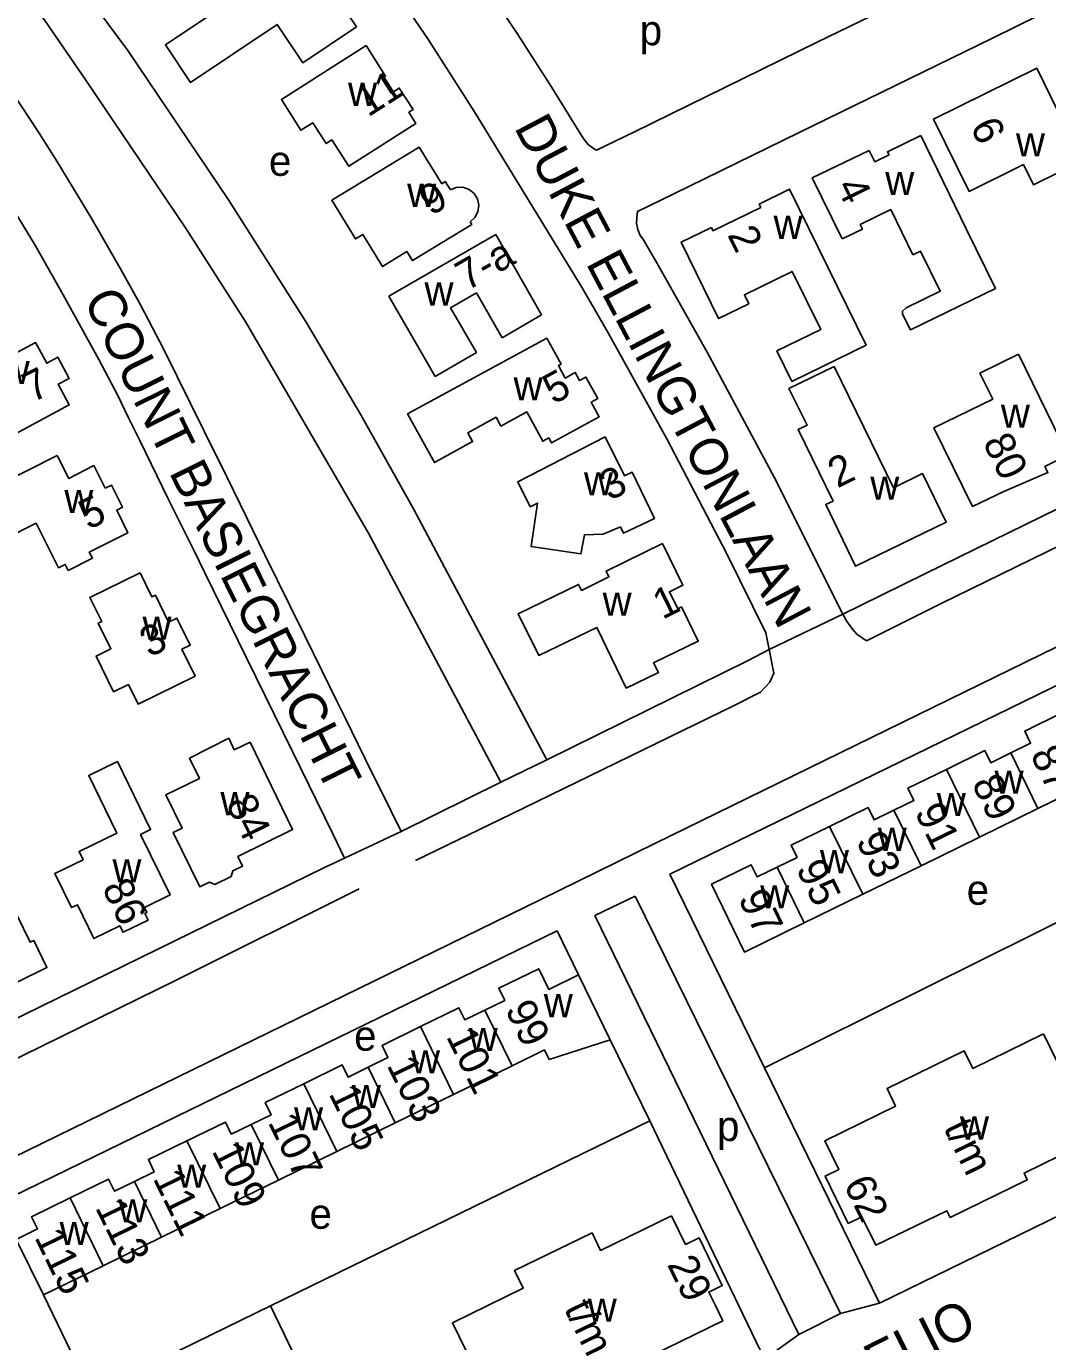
# Model space of a CAD drawing. Extents: x 159441 to 162086, y 388175 to 389787.
# Drawn here: x 161032.2 to 161168.1, y 389114.4 to 389289.4 of the extents above; entities that cross this region are included whole.
import ezdxf

# ---------------------------------------------------------------- set-up
doc = ezdxf.new("R2010")
doc.units = 0
for name, color, linetype in [('BLT_Basislijn', 7, 'Continuous'), ('BLT_Bebouwing', 7, 'Continuous'), ('BLT_Centroide', 7, 'Continuous'), ('BLT_Huisnummer', 7, 'Continuous'), ('BLT_Huisnummer_ tussenligend', 7, 'Continuous'), ('BLT_Huisnummer_reeks', 7, 'Continuous'), ('BLT_Onderverdeling_panden', 7, 'Continuous'), ('BLT_Straatnaam', 7, 'Continuous'), ('BLT_Vlakafsluiter', 7, 'Continuous')]:
    doc.layers.add(name, color=color, linetype=linetype)

msp = doc.modelspace()

# ---------------------------------------------------------------- linework, layer by layer
at = {"layer": 'BLT_Basislijn'}
for p, q in [((161014.55, 389131.09), (161100.59, 389173.15)), ((161064.68, 389119.13), (161115.18, 389143.74)), ((161040.84, 389107.5), (161034.48, 389120.57)), ((161040.84, 389107.5), (161064.68, 389119.13)), ((161080.09, 389087.51), (161064.68, 389119.13)), ((161145.7, 389119.49), (161140.53, 389118.11)), ((161134.99, 389115.31), (161130.39, 389112.02))]:
    msp.add_line(p, q, dxfattribs=at)
for points in [[(161025.6, 389366.03), (161029.79, 389361.33), (161039.74, 389349.52), (161047.3, 389340.25), (161056.76, 389328.04), (161058.84, 389325.28), (161065.83, 389315.93), (161074.7, 389303.66), (161077.37, 389299.83), (161085.7, 389287.55), (161091.85, 389277.99), (161106.17, 389254.57), (161109.61, 389248.58), (161117.4, 389234.48), (161125.41, 389219.2), (161130.59, 389208.66), (161131.02, 389206.45)], [(160996.15, 389348.08), (161004.74, 389338.1), (161020.63, 389319.12), (161031.45, 389305.38), (161045.71, 389286.14), (161059.1, 389266.29), (161069.42, 389250), (161076.73, 389237.67), (161083.72, 389225.16), (161101.45, 389191.79)], [(161095.34, 389188.78), (161077.71, 389221.93), (161061.42, 389250), (161053.39, 389262.57), (161040.15, 389282.2), (161034.58, 389290.27), (161026.06, 389301.22), (161015.34, 389314.82), (161002.15, 389330.66), (160989.05, 389345.87)], [(161258.52, 389335.54), (161227.46, 389320.44), (161211.96, 389312.86), (161201.56, 389307.84), (161192.82, 389303.5), (161170.2, 389292.46), (161160.75, 389287.79), (161147.82, 389281.48), (161135.04, 389275.26), (161118.35, 389267.07), (161113.51, 389264.71), (161113.41, 389263.9), (161113.37, 389263.12), (161113.57, 389262.33), (161113.86, 389261.55), (161114.21, 389261.07), (161115.9, 389258.19), (161122.79, 389246.03), (161131.68, 389229.4), (161140.82, 389211.17)], [(161323.97, 389300.63), (161318.56, 389298), (161310.41, 389294.03), (161297.83, 389287.9), (161288.73, 389283.48), (161273.69, 389276.11), (161254.7, 389266.85), (161234.08, 389256.77), (161212.19, 389246.11), (161190.3, 389235.4), (161162.94, 389222), (161151.75, 389216.52), (161143.27, 389212.36), (161140.82, 389211.17)], [(161140.82, 389211.17), (161141.32, 389210.26), (161142.12, 389209.17), (161142.71, 389208.49), (161143.97, 389207.61), (161153.84, 389212.52), (161186.03, 389228.29), (161194.27, 389232.34), (161235.94, 389252.69), (161261.89, 389265.34), (161273.46, 389270.99), (161297.32, 389282.66), (161308.2, 389287.97), (161328.14, 389297.72), (161329.19, 389298.24), (161330.33, 389298.66), (161331.64, 389299.08), (161333.15, 389299.34), (161334.55, 389299.5), (161335.85, 389299.5), (161337.31, 389299.35)], [(161094, 389293.74), (161097.51, 389288.4), (161101.9, 389281.57), (161105.28, 389276.11), (161106.16, 389274.7), (161106.52, 389274.18), (161107.01, 389273.61), (161107.78, 389273.02), (161108.08, 389272.88), (161113.03, 389275.3), (161137.41, 389287.24), (161153.06, 389294.88)], [(161030.41, 389280.49), (161033.9, 389275.16), (161036.14, 389271.63), (161039.16, 389266.7), (161040.96, 389263.65), (161044.75, 389257.08), (161047.38, 389252.32), (161050.52, 389246.38), (161054.07, 389239.18), (161055.88, 389235.52), (161058.88, 389229.43), (161061.55, 389223.95), (161063.96, 389219.06), (161067.28, 389212.29), (161069.21, 389208.37), (161071.56, 389203.58), (161073.48, 389199.66), (161074.63, 389197.35), (161077.26, 389191.99), (161078.8, 389188.85), (161079.31, 389187.82), (161082.07, 389182.24)], [(161029.54, 389266.6), (161033.42, 389260.16), (161037.12, 389253.65), (161041.84, 389245.02), (161044.41, 389240.18), (161045.78, 389237.36), (161047.32, 389234.24), (161051.1, 389226.48), (161054.45, 389219.75), (161055.95, 389216.65), (161061.51, 389205.35), (161067.65, 389192.79), (161072.97, 389181.92), (161074.53, 389178.69)], [(161100.59, 389173.15), (161115.84, 389180.62), (161189.89, 389216.88)], [(161191.99, 389212.77), (161117.83, 389176.55), (161130.41, 389150.79)], [(161131.02, 389206.45), (161131.64, 389203.29), (161131.12, 389202.11), (161129.9, 389200.77), (161126.3, 389198.95), (161122.9, 389197.33), (161096.69, 389184.54), (161083.98, 389178.37)], [(161101.45, 389191.79), (161128.24, 389204.98), (161131.02, 389206.45)], [(161095.34, 389188.78), (161101.45, 389191.79)], [(161082.07, 389182.24), (161095.34, 389188.78)], [(161074.53, 389178.69), (161082.07, 389182.24)], [(161018.06, 389151.09), (161020.88, 389152.46), (161071.79, 389177.39), (161074.53, 389178.69)], [(161180.56, 389175.71), (161130.41, 389150.79)], [(161076.48, 389174.62), (161052.13, 389162.45), (161026.63, 389149.94), (161020.3, 389146.63)], [(161113.19, 389173.64), (161107.86, 389171.05)], [(161140.53, 389118.11), (161113.19, 389173.64)], [(161107.86, 389171.05), (161134.99, 389115.31)], [(161028.49, 389132.77), (161102.82, 389169)], [(161102.82, 389169), (161105.67, 389163.17)], [(161109.89, 389154.54), (161115.18, 389143.74)], [(161130.41, 389150.79), (161145.7, 389119.49)], [(161115.18, 389143.74), (161130.39, 389112.02)], [(161145.7, 389119.49), (161196.2, 389144.16)], [(161134.99, 389115.31), (161140.53, 389118.11)]]:
    msp.add_lwpolyline(points, dxfattribs=at)
at = {"layer": 'BLT_Bebouwing'}
for p, q in [((161136.75, 389269.23), (161144.35, 389272.86)), ((161136.75, 389269.23), (161140.73, 389261.08)), ((161080.45, 389253.45), (161094.67, 389261.65)), ((161094.67, 389261.65), (161100.76, 389250.97)), ((161080.45, 389253.45), (161086.6, 389242.78)), ((161100.76, 389250.97), (161095.53, 389247.94)), ((161092.1, 389245.96), (161086.6, 389242.78)), ((161028.3, 389228.21), (161036.32, 389232.26)), ((161096.84, 389151.06), (161089.06, 389147.26)), ((161089.06, 389147.26), (161081.3, 389143.46)), ((161081.3, 389143.46), (161073.52, 389139.66)), ((161073.52, 389139.66), (161065.75, 389135.86)), ((161065.75, 389135.86), (161057.98, 389132.06)), ((161057.98, 389132.06), (161050.21, 389128.26)), ((161034.48, 389120.57), (161030.86, 389127.97)), ((161050.21, 389128.26), (161042.43, 389124.46)), ((161042.43, 389124.46), (161034.48, 389120.57))]:
    msp.add_line(p, q, dxfattribs=at)
for points in [[(161076.13, 389289.29), (161069.81, 389298.74), (161062.93, 389294.12), (161062.49, 389294.79), (161050.71, 389286.9), (161054.04, 389281.9), (161065.57, 389289.61), (161068.98, 389284.51), (161076.13, 389289.29)], [(161172.89, 389260.25), (161169.33, 389267.6), (161170.3, 389268.07), (161169.42, 389269.87), (161166.18, 389268.28), (161164.86, 389270.96), (161157.62, 389267.41), (161152.91, 389277.02), (161166.63, 389283.78), (161171.25, 389274.36), (161177.15, 389262.33)], [(161151.19, 389274.86), (161146.77, 389272.68), (161146.98, 389272.27), (161145.1, 389271.34), (161144.35, 389272.86)], [(161151.19, 389274.86), (161157.25, 389262.44), (161161.13, 389254.49), (161149.82, 389248.97), (161148.79, 389251.07), (161148.79, 389251.49), (161149.28, 389251.91), (161153.79, 389254.12), (161151.18, 389259.47), (161150.15, 389258.97)], [(161088.63, 389267.61), (161087.95, 389268.7), (161087.5, 389268.41), (161084.46, 389273.28), (161072.85, 389266.22), (161076, 389261.07), (161077, 389261.68), (161079.61, 389257.41), (161082.85, 389259.39), (161083.57, 389258.2), (161091.46, 389263.01), (161091.24, 389263.37)], [(161091.24, 389263.37), (161091.86, 389263.91), (161092.29, 389264.69), (161092.41, 389265.58), (161092.22, 389266.43), (161091.8, 389267.11), (161091.13, 389267.66), (161090.27, 389267.95), (161089.39, 389267.92), (161088.63, 389267.61)], [(161140.73, 389261.08), (161143.43, 389262.4), (161143.14, 389262.99), (161147.21, 389264.98), (161150.15, 389258.97)], [(161095.53, 389247.94), (161092.09, 389253.89), (161088.66, 389251.91), (161092.1, 389245.96)], [(161036.32, 389232.26), (161037.86, 389229.22), (161041.2, 389230.92), (161042.71, 389227.92), (161043.53, 389228.33), (161045.02, 389225.39), (161044.24, 389225.01), (161045.71, 389221.99), (161040.59, 389219.4), (161041, 389218.6), (161037.79, 389216.98), (161037.39, 389217.78), (161036.5, 389217.33), (161033.5, 389223.24), (161029.23, 389221.08), (161027.7, 389224.11), (161029.83, 389225.19), (161028.3, 389228.21)], [(161163.17, 389192.69), (161165.82, 389193.98), (161165.03, 389195.6), (161170.15, 389198.1)], [(161154.61, 389190.5), (161159.73, 389193.01), (161160.52, 389191.39), (161163.17, 389192.69)], [(161147.63, 389185.09), (161150.28, 389186.38), (161149.49, 389188), (161154.61, 389190.5)], [(161174.56, 389189.09), (161166.79, 389185.28)], [(161139.07, 389182.9), (161144.19, 389185.41), (161144.98, 389183.79), (161147.63, 389185.09)], [(161166.79, 389185.28), (161159.02, 389181.49)], [(161132.09, 389177.49), (161134.74, 389178.78), (161133.95, 389180.4), (161139.07, 389182.9)], [(161159.02, 389181.49), (161151.25, 389177.68)], [(161135.71, 389170.08), (161127.75, 389166.19), (161123.34, 389175.21), (161128.65, 389177.8), (161129.44, 389176.19), (161132.09, 389177.49)], [(161151.25, 389177.68), (161143.48, 389173.88)], [(161143.48, 389173.88), (161135.71, 389170.08)], [(161093.21, 389158.46), (161095.86, 389159.76), (161095.07, 389161.38), (161100.38, 389163.97), (161101.72, 389161.23), (161105.67, 389163.17)], [(161105.67, 389163.17), (161109.89, 389154.54)], [(161084.65, 389156.28), (161089.77, 389158.79), (161090.56, 389157.17), (161093.21, 389158.46)], [(161077.67, 389150.87), (161080.32, 389152.16), (161079.53, 389153.78), (161084.65, 389156.28)], [(161109.89, 389154.54), (161101.76, 389151.91), (161101.15, 389153.17), (161096.84, 389151.06)], [(161167.54, 389155.33), (161158.12, 389150.72), (161156.98, 389153.06), (161146.72, 389148.04), (161147.86, 389145.7), (161138.44, 389141.09), (161140.31, 389137.28), (161138.48, 389136.39), (161141.56, 389130.1), (161143.38, 389130.99), (161145.24, 389127.18), (161154.67, 389131.77), (161155.1, 389130.9), (161165.37, 389135.91), (161164.94, 389136.79), (161174.37, 389141.41), (161172.5, 389145.22), (161174.31, 389146.1), (161171.22, 389152.41), (161169.41, 389151.52), (161167.54, 389155.33)], [(161069.11, 389148.68), (161074.23, 389151.18), (161075.02, 389149.57), (161077.67, 389150.87)], [(161062.13, 389143.27), (161064.78, 389144.56), (161063.99, 389146.18), (161069.11, 389148.68)], [(161053.57, 389141.08), (161058.69, 389143.58), (161059.48, 389141.97), (161062.13, 389143.27)], [(161046.59, 389135.66), (161049.24, 389136.96), (161048.45, 389138.58), (161053.57, 389141.08)], [(161038.03, 389133.48), (161043.15, 389135.98), (161043.94, 389134.37), (161046.59, 389135.66)], [(161030.86, 389127.97), (161033.7, 389129.36), (161032.91, 389130.98), (161038.03, 389133.48)], [(161118.04, 389131.1), (161108.61, 389126.51), (161107.47, 389128.84), (161097.17, 389123.83), (161098.32, 389121.48), (161088.89, 389116.88), (161090.75, 389113.06), (161088.94, 389112.18), (161092.02, 389105.86), (161093.84, 389106.74), (161095.7, 389102.92), (161105.15, 389107.53)], [(161105.15, 389107.53), (161105.58, 389106.64), (161115.84, 389111.64), (161115.41, 389112.52), (161124.85, 389117.12), (161123.83, 389119.24), (161122.99, 389120.96), (161124.8, 389121.84), (161121.71, 389128.17), (161119.9, 389127.29), (161118.04, 389131.1)]]:
    msp.add_lwpolyline(points, dxfattribs=at)
for points in [[(161077.41, 389286.83), (161080.01, 389282.75), (161079.5, 389282.43), (161080.76, 389280.47), (161081.82, 389281.15), (161083.67, 389278.29), (161083.11, 389277.93), (161084.05, 389276.45), (161075.11, 389270.75), (161072.87, 389274.26), (161072.08, 389273.76), (161070.31, 389276.53), (161068.75, 389275.54), (161066.15, 389279.61)], [(161123.34, 389262.61), (161123.56, 389262.16), (161129.92, 389265.27), (161129.69, 389265.72), (161133.76, 389267.71), (161143.92, 389246.96), (161134.04, 389242.12), (161132.07, 389246.18), (161137.89, 389249.05), (161134.09, 389256.76), (161127.74, 389253.62), (161128.32, 389252.46), (161124.31, 389250.48), (161119.32, 389260.63)], [(161028.24, 389249.03), (161030.14, 389245.51), (161033.44, 389247.28), (161034.93, 389244.53), (161036.4, 389245.34), (161037.93, 389242.52), (161036.44, 389241.74), (161037.93, 389238.99), (161029.64, 389234.53), (161027.64, 389238.24), (161024.12, 389236.34), (161019.75, 389244.46)], [(161101.46, 389247.89), (161103.36, 389244.42), (161103, 389244.22), (161103.9, 389242.57), (161105.23, 389243.3), (161105.81, 389242.24), (161106.65, 389242.7), (161108.22, 389239.83), (161107.36, 389239.36), (161108.43, 389237.42), (161102.08, 389233.93), (161101.71, 389234.6), (161100.92, 389234.17), (161098.78, 389238.06), (161095.35, 389236.18), (161094.7, 389237.36), (161090.93, 389235.29), (161091.58, 389234.11), (161086.49, 389231.32), (161082.93, 389237.79)], [(161164.21, 389245.75), (161170.77, 389232.31), (161167.71, 389230.82), (161168.11, 389230.01), (161162.24, 389227.49), (161158.07, 389225.48), (161152.95, 389235.95), (161160.77, 389239.77), (161159.07, 389243.24)], [(161139.7, 389244.11), (161147.59, 389227.97), (161151.44, 389229.86), (161154.6, 389223.4), (161142.52, 389217.52), (161138.55, 389225.73), (161139.53, 389226.21), (161134.87, 389235.71), (161136.07, 389236.29), (161133.67, 389241.17)], [(161109.23, 389234.76), (161111.79, 389229.56), (161112.79, 389230.05), (161115.77, 389223.9), (161111.65, 389221.91), (161111.24, 389222.77), (161108.96, 389221.8), (161106.45, 389221.73), (161106, 389219.17), (161099.37, 389220.15), (161100.22, 389225.93), (161099.24, 389225.45), (161097.61, 389228.78)], [(161116.83, 389220.54), (161119.55, 389215), (161117.77, 389214.14), (161118.87, 389211.86), (161119.37, 389212.11), (161121.6, 389207.56), (161115.66, 389204.69), (161116.29, 389203.39), (161112.02, 389201.32), (161108.12, 389209.4), (161100.37, 389205.66), (161097.66, 389211.2), (161105.68, 389215.11), (161106.06, 389214.32), (161109.72, 389216.1), (161109.34, 389216.89)], [(161047.37, 389216.66), (161048.93, 389213.45), (161049.38, 389213.66), (161051.14, 389210.08), (161052.25, 389210.61), (161054.02, 389207.02), (161052.92, 389206.48), (161054.67, 389202.91), (161047.07, 389199.19), (161045.79, 389201.79), (161043.83, 389200.83), (161041.5, 389205.58), (161043.46, 389206.55), (161041.79, 389209.94), (161042.24, 389210.16), (161040.66, 389213.36)], [(161061.98, 389194.13), (161067.62, 389182.5), (161060.35, 389178.91), (161060.98, 389177.63), (161059.7, 389177.01), (161059.45, 389176.27), (161057.31, 389175.2), (161056.57, 389175.48), (161055.31, 389174.86), (161051.75, 389182.11), (161052.96, 389182.7), (161050.79, 389187.12), (161055.24, 389189.31), (161053.92, 389191.99), (161059.13, 389194.64), (161059.85, 389193.11)], [(161044.34, 389191.53), (161048.75, 389182.52), (161047.41, 389181.86), (161051.33, 389173.79), (161047.93, 389172.14), (161048.26, 389171.47), (161047.99, 389171.33), (161048.41, 389170.45), (161045.08, 389168.83), (161044.64, 389169.69), (161041.21, 389168), (161039.02, 389172.5), (161038.21, 389172.11), (161036, 389176.64), (161039.77, 389178.48), (161039.24, 389179.58), (161044.25, 389182.02), (161040.52, 389189.67)], [(161027.45, 389178.23), (161032.72, 389167.51), (161033.19, 389167.73), (161034.96, 389164.13), (161027.64, 389160.55), (161026.99, 389161.88), (161022.75, 389159.79), (161018.46, 389168.53), (161024.24, 389171.37), (161023.64, 389172.58), (161024.32, 389172.91), (161022.83, 389175.96)]]:
    msp.add_lwpolyline(points, close=True, dxfattribs=at)
at = {"layer": 'BLT_Onderverdeling_panden'}
for p, q in [((161163.17, 389192.69), (161166.79, 389185.28)), ((161154.61, 389190.5), (161159.02, 389181.49)), ((161147.63, 389185.09), (161151.25, 389177.68)), ((161139.07, 389182.9), (161143.48, 389173.88)), ((161132.09, 389177.49), (161135.71, 389170.08)), ((161093.21, 389158.46), (161096.84, 389151.06)), ((161084.65, 389156.28), (161089.06, 389147.26)), ((161077.67, 389150.87), (161081.3, 389143.46)), ((161069.11, 389148.68), (161073.52, 389139.66)), ((161062.13, 389143.27), (161065.75, 389135.86)), ((161053.57, 389141.08), (161057.98, 389132.06)), ((161046.59, 389135.66), (161050.21, 389128.26)), ((161038.03, 389133.48), (161042.43, 389124.46))]:
    msp.add_line(p, q, dxfattribs=at)
at = {"layer": 'BLT_Vlakafsluiter'}
msp.add_line((161131.02, 389206.45), (161140.82, 389211.17), dxfattribs=at)

# ---------------------------------------------------------------- texts
at = {"layer": 'BLT_Centroide'}
for s, p in [('p', (161113.82, 389286.85)), ('w', (161075.01, 389278.78)), ('w', (161163.86, 389272.06)), ('e', (161064.49, 389269.47)), ('w', (161146.47, 389266.91)), ('w', (161082.88, 389265.34)), ('w', (161131.62, 389261.09)), ('w', (161085.18, 389252.22)), ('w', (161028.8, 389241.78)), ('w', (161097.03, 389239.59)), ('w', (161161.86, 389235.95)), ('w', (161106.39, 389226.97)), ('w', (161144.48, 389226.39)), ('w', (161037.27, 389224.62)), ('w', (161108.88, 389210.94)), ('w', (161047.67, 389207.77)), ('w', (161161.02, 389187.25)), ('w', (161058.03, 389184.41)), ('w', (161153.33, 389184.28)), ('w', (161145.47, 389179.66)), ('w', (161043.67, 389175.48)), ('w', (161137.78, 389176.69)), ('w', (161129.84, 389172)), ('e', (161157.31, 389172.49)), ('w', (161101.05, 389157.53)), ('e', (161075.82, 389153.07)), ('w', (161091.06, 389153.03)), ('w', (161083.38, 389150.06)), ('w', (161075.52, 389145.44)), ('w', (161067.83, 389142.47)), ('p', (161124.1, 389141.06)), ('w', (161156.41, 389141.25)), ('w', (161059.98, 389137.81)), ('w', (161052.28, 389134.86)), ('w', (161044.44, 389130.22)), ('e', (161069.88, 389129.38)), ('w', (161036.64, 389127.22)), ('w', (161106.89, 389117))]:
    msp.add_text(s, height=4, dxfattribs=at).set_placement(p)
at = {"layer": 'BLT_Huisnummer'}
for s, rotation, p in [('11', 32.5591, (161077.68, 389277.22)), ('6', 296.0768, (161157.72, 389276.02)), ('9', 31.2604, (161086.07, 389264.08)), ('4', 296.0768, (161139.88, 389268.08)), ('2', 296.0768, (161125.42, 389261.64)), ('7', 26.8644, (161033.03, 389239.26)), ('5', 28.68, (161102.35, 389239)), ('80', 296.015, (161159.4, 389234.03)), ('2', 26.0687, (161140.11, 389227.87)), ('3', 26.0562, (161109.78, 389226.19)), ('5', 26.7442, (161040.49, 389222.31)), ('1', 26.0562, (161116.82, 389210.39)), ('3', 26.0634, (161048.59, 389205.35)), ('89', 296.0613, (161157.92, 389188.64)), ('84', 296.0648, (161058.7, 389186)), ('93', 296.0613, (161142.53, 389181.02)), ('86', 296.0694, (161042.22, 389174.76)), ('97', 296.0613, (161126.84, 389173.34)), ('99', 296.0802, (161095.85, 389158.59)), ('103', 296.0802, (161080.1, 389151.17)), ('107', 296.0802, (161064.3, 389143.56)), ('111', 296.0802, (161048.99, 389136.1)), ('115', 296.0802, (161033.23, 389128.26))]:
    msp.add_text(s, height=4, rotation=rotation, dxfattribs=at).set_placement(p)
at = {"layer": 'BLT_Huisnummer_ tussenligend'}
for s, rotation, p in [('87', 296.0613, (161165.71, 389192.49)), ('91', 296.0613, (161150.33, 389184.84)), ('95', 296.0613, (161134.55, 389177.31)), ('101', 296.0802, (161088.01, 389154.99)), ('105', 296.0802, (161072.39, 389147.38)), ('109', 296.0802, (161056.83, 389139.74)), ('113', 296.0802, (161041.32, 389132.22))]:
    msp.add_text(s, height=4, rotation=rotation, dxfattribs=at).set_placement(p)
at = {"layer": 'BLT_Huisnummer_reeks'}
for s, rotation, p in [('7-a', 29.8765, (161090.82, 389254.09)), ('t/m', 295.9867, (161154.17, 389142.85)), ('62', 296.0548, (161140.88, 389135.29)), ('29', 296.0586, (161117.4, 389124.65)), ('t/m', 295.9867, (161103.69, 389118.79))]:
    msp.add_text(s, height=4, rotation=rotation, dxfattribs=at).set_placement(p)
at = {"layer": 'BLT_Straatnaam'}
for s, rotation, p in [('DUKE ELLINGTONLAAN', 297.8564, (161097.04, 389275.93)), ('COUNT BASIEGRACHT', 296.4133, (161039.73, 389253)), ('STIFFELIO', 26.5309, (161128.7, 389100.64))]:
    msp.add_text(s, height=5, rotation=rotation, dxfattribs=at).set_placement(p)

doc.saveas('drawing.dxf')
